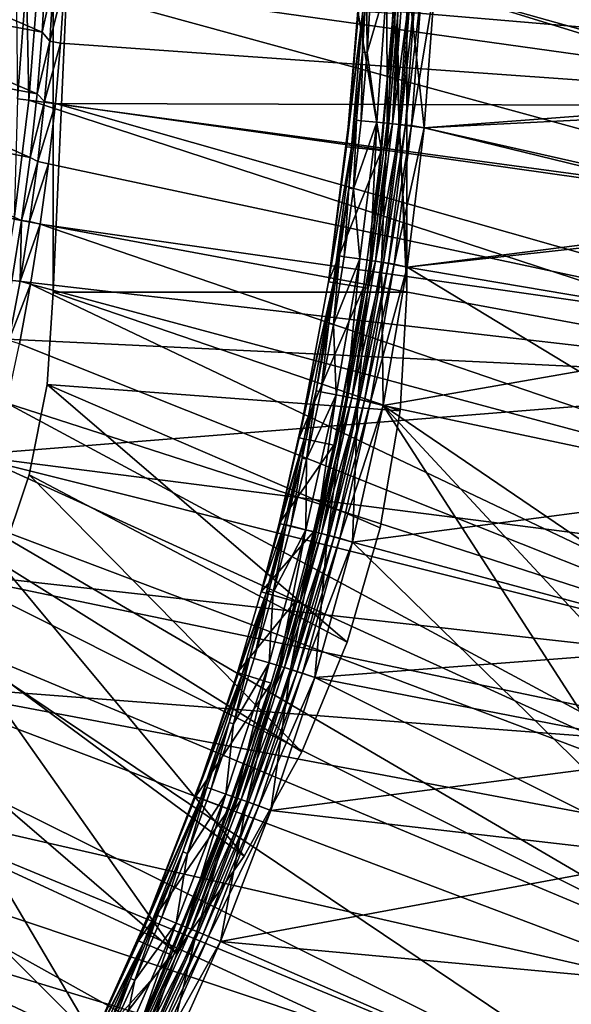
# Model space of a CAD drawing. Header units: metres. Extents: x -901 to 901, y -486 to 401.
# Tile 288 of 366: x 838 to 869, y -265 to -210. Entities that reach past the tile are written whole.
import ezdxf

# ---------------------------------------------------------------- set-up
doc = ezdxf.new("R2010")
doc.units = ezdxf.units.M

msp = doc.modelspace()

# ---------------------------------------------------------------- linework, layer by layer
at = {"layer": 'top'}
for points in [[(857.214539, -209.234894, -625), (856.574097, -216.918945, -625), (857.728333, -203.978012, -621.651367)], [(857.728333, -203.978012, -621.651367), (856.574097, -216.918945, -625), (857.507019, -209.251968, -621.651367)], [(859.21875, -209.351913, -625), (859.442505, -204.020981, -625), (858.846191, -217.164841, -621.825684)], [(858.846191, -217.164841, -621.825684), (859.442505, -204.020981, -625), (859.496033, -209.368103, -621.825684)], [(857.719177, -207.708649, -620.924011), (857.507019, -209.251968, -621.651367), (857.479858, -211.564056, -620.924011)], [(857.719177, -207.708649, -620.924011), (857.479858, -211.564056, -620.924011), (857.743774, -211.583435, -620.230835)], [(857.743774, -211.583435, -620.230835), (857.983459, -207.721558, -620.230835), (857.719177, -207.708649, -620.924011)], [(858.867554, -207.764771, -619.050903), (857.983459, -207.721558, -620.230835), (857.743774, -211.583435, -620.230835)], [(858.289734, -215.528839, -619.050903), (858.867554, -207.764771, -619.050903), (857.743774, -211.583435, -620.230835)], [(858.876709, -215.586426, -618.603455), (858.867554, -207.764771, -619.050903), (858.289734, -215.528839, -619.050903)], [(858.876709, -215.586426, -618.603455), (859.456665, -207.793564, -618.603455), (858.867554, -207.764771, -619.050903)], [(859.536255, -215.651123, -618.271973), (859.456665, -207.793564, -618.603455), (858.876709, -215.586426, -618.603455)], [(859.19397, -215.617538, -621.115417), (859.496033, -209.368103, -621.825684), (859.775024, -207.809128, -621.115417)], [(859.775024, -207.809128, -621.115417), (860.217041, -207.830734, -620.525452), (859.19397, -215.617538, -621.115417)], [(860.217041, -207.830734, -620.525452), (859.634399, -215.660751, -620.525452), (859.19397, -215.617538, -621.115417)], [(859.536255, -215.651123, -618.271973), (860.118591, -207.825912, -618.271973), (859.456665, -207.793564, -618.603455)], [(860.984375, -215.855576, -618), (860.118591, -207.825912, -618.271973), (859.536255, -215.651123, -618.271973)], [(860.217041, -207.830734, -620.525452), (860.511658, -207.845123, -620.301758), (859.634399, -215.660751, -620.525452)], [(860.511658, -207.845123, -620.301758), (859.927856, -215.689545, -620.301758), (859.634399, -215.660751, -620.525452)], [(860.511658, -207.845123, -620.301758), (860.84259, -207.861298, -620.135986), (859.927856, -215.689545, -620.301758)], [(860.84259, -207.861298, -620.135986), (860.257629, -215.721893, -620.135986), (859.927856, -215.689545, -620.301758)], [(860.984375, -215.855576, -618), (861.56842, -207.937347, -618), (860.118591, -207.825912, -618.271973)], [(860.84259, -207.861298, -620.135986), (861.56842, -207.937347, -620), (860.257629, -215.721893, -620.135986)], [(883.932007, -207.441833, -620), (883.564148, -214.138367, -620), (861.56842, -207.937347, -620)], [(883.521118, -214.712524, -618), (883.921265, -207.729507, -618), (861.56842, -207.937347, -618)], [(861.56842, -207.937347, -620), (860.984375, -215.855576, -620), (860.257629, -215.721893, -620.135986)], [(861.56842, -207.937347, -620), (883.564148, -214.138367, -620), (860.984375, -215.855576, -620)], [(860.984375, -215.855576, -618), (883.521118, -214.712524, -618), (861.56842, -207.937347, -618)], [(856.574097, -216.918945, -625), (855.558289, -224.562454, -625), (857.507019, -209.251968, -621.651367)], [(857.507019, -209.251968, -621.651367), (855.558289, -224.562454, -625), (856.865356, -216.95047, -621.651367)], [(857.214539, -209.234894, -625), (858.570068, -217.134964, -625), (856.574097, -216.918945, -625)], [(857.507019, -209.251968, -621.651367), (856.865356, -216.95047, -621.651367), (857.479858, -211.564056, -620.924011)], [(859.21875, -209.351913, -625), (858.570068, -217.134964, -625), (857.214539, -209.234894, -625)], [(858.570068, -217.134964, -625), (859.21875, -209.351913, -625), (857.81543, -224.92041, -621.825684)], [(857.81543, -224.92041, -621.825684), (859.21875, -209.351913, -625), (858.846191, -217.164841, -621.825684)], [(858.846191, -217.164841, -621.825684), (859.496033, -209.368103, -621.825684), (859.19397, -215.617538, -621.115417)], [(857.479858, -211.564056, -620.924011), (856.865356, -216.95047, -621.651367), (857.145569, -215.41658, -620.924011)], [(857.408936, -215.442413, -620.230835), (857.479858, -211.564056, -620.924011), (857.145569, -215.41658, -620.924011)], [(857.479858, -211.564056, -620.924011), (857.408936, -215.442413, -620.230835), (857.743774, -211.583435, -620.230835)], [(857.743774, -211.583435, -620.230835), (857.408936, -215.442413, -620.230835), (858.289734, -215.528839, -619.050903)], [(883.564148, -214.138367, -620), (882.951538, -220.816956, -620), (860.984375, -215.855576, -620)], [(882.908936, -221.19986, -618), (883.521118, -214.712524, -618), (860.984375, -215.855576, -618)], [(856.865356, -216.95047, -621.651367), (856.716797, -219.263489, -620.924011), (857.145569, -215.41658, -620.924011)], [(857.145569, -215.41658, -620.924011), (856.716797, -219.263489, -620.924011), (856.97937, -219.295776, -620.230835)], [(856.97937, -219.295776, -620.230835), (857.408936, -215.442413, -620.230835), (857.145569, -215.41658, -620.924011)], [(858.289734, -215.528839, -619.050903), (857.408936, -215.442413, -620.230835), (856.97937, -219.295776, -620.230835)], [(857.331177, -223.270248, -619.050903), (858.289734, -215.528839, -619.050903), (856.97937, -219.295776, -620.230835)], [(857.914612, -223.356552, -618.603455), (858.289734, -215.528839, -619.050903), (857.331177, -223.270248, -619.050903)], [(857.914612, -223.356552, -618.603455), (858.876709, -215.586426, -618.603455), (858.289734, -215.528839, -619.050903)], [(858.57019, -223.453506, -618.271973), (858.876709, -215.586426, -618.603455), (857.914612, -223.356552, -618.603455)], [(858.229919, -223.403183, -621.115417), (858.846191, -217.164841, -621.825684), (859.19397, -215.617538, -621.115417)], [(859.19397, -215.617538, -621.115417), (859.634399, -215.660751, -620.525452), (858.229919, -223.403183, -621.115417)], [(859.634399, -215.660751, -620.525452), (858.667664, -223.467926, -620.525452), (858.229919, -223.403183, -621.115417)], [(858.57019, -223.453506, -618.271973), (859.536255, -215.651123, -618.271973), (858.876709, -215.586426, -618.603455)], [(860.012451, -223.735611, -618), (859.536255, -215.651123, -618.271973), (858.57019, -223.453506, -618.271973)], [(859.634399, -215.660751, -620.525452), (859.927856, -215.689545, -620.301758), (858.667664, -223.467926, -620.525452)], [(859.927856, -215.689545, -620.301758), (858.959351, -223.511078, -620.301758), (858.667664, -223.467926, -620.525452)], [(859.927856, -215.689545, -620.301758), (860.257629, -215.721893, -620.135986), (858.959351, -223.511078, -620.301758)], [(860.012451, -223.735611, -618), (860.984375, -215.855576, -618), (859.536255, -215.651123, -618.271973)], [(860.257629, -215.721893, -620.135986), (859.28717, -223.559555, -620.135986), (858.959351, -223.511078, -620.301758)], [(860.257629, -215.721893, -620.135986), (860.984375, -215.855576, -620), (859.28717, -223.559555, -620.135986)], [(860.984375, -215.855576, -620), (860.012451, -223.735611, -620), (859.28717, -223.559555, -620.135986)], [(860.984375, -215.855576, -620), (882.951538, -220.816956, -620), (860.012451, -223.735611, -620)], [(860.012451, -223.735611, -618), (882.908936, -221.19986, -618), (860.984375, -215.855576, -618)], [(858.570068, -217.134964, -625), (855.558289, -224.562454, -625), (856.574097, -216.918945, -625)], [(855.558289, -224.562454, -625), (855.847656, -224.608353, -621.651367), (856.865356, -216.95047, -621.651367)], [(858.570068, -217.134964, -625), (857.541138, -224.876923, -625), (855.558289, -224.562454, -625)], [(856.865356, -216.95047, -621.651367), (855.847656, -224.608353, -621.651367), (856.716797, -219.263489, -620.924011)], [(857.541138, -224.876923, -625), (858.570068, -217.134964, -625), (857.81543, -224.92041, -621.825684)], [(857.81543, -224.92041, -621.825684), (858.846191, -217.164841, -621.825684), (858.229919, -223.403183, -621.115417)], [(855.847656, -224.608353, -621.651367), (856.193909, -223.102051, -620.924011), (856.716797, -219.263489, -620.924011)], [(856.716797, -219.263489, -620.924011), (856.193909, -223.102051, -620.924011), (856.455688, -223.140762, -620.230835)], [(856.716797, -219.263489, -620.924011), (856.455688, -223.140762, -620.230835), (856.97937, -219.295776, -620.230835)], [(856.97937, -219.295776, -620.230835), (856.455688, -223.140762, -620.230835), (857.331177, -223.270248, -619.050903)], [(882.951538, -220.816956, -620), (882.095093, -227.468674, -620), (860.012451, -223.735611, -620)], [(882.095093, -227.468689, -618), (882.908936, -221.19986, -618), (860.012451, -223.735611, -618)], [(855.847656, -224.608353, -621.651367), (855.577454, -226.92955, -620.924011), (856.193909, -223.102051, -620.924011)], [(855.577454, -226.92955, -620.924011), (855.838196, -226.97467, -620.230835), (856.193909, -223.102051, -620.924011)], [(856.193909, -223.102051, -620.924011), (855.838196, -226.97467, -620.230835), (856.455688, -223.140762, -620.230835)], [(856.455688, -223.140762, -620.230835), (855.838196, -226.97467, -620.230835), (857.331177, -223.270248, -619.050903)], [(857.331177, -223.270248, -619.050903), (855.838196, -226.97467, -620.230835), (855.995483, -230.967102, -619.050903)], [(856.573914, -231.081924, -618.603455), (857.331177, -223.270248, -619.050903), (855.995483, -230.967102, -619.050903)], [(856.573914, -231.081924, -618.603455), (857.914612, -223.356552, -618.603455), (857.331177, -223.270248, -619.050903)], [(857.223938, -231.210968, -618.271973), (857.914612, -223.356552, -618.603455), (856.573914, -231.081924, -618.603455)], [(856.886536, -231.143997, -621.115417), (857.81543, -224.92041, -621.825684), (858.229919, -223.403183, -621.115417)], [(858.229919, -223.403183, -621.115417), (858.667664, -223.467926, -620.525452), (856.886536, -231.143997, -621.115417)], [(858.667664, -223.467926, -620.525452), (857.320618, -231.230148, -620.525452), (856.886536, -231.143997, -621.115417)], [(857.223938, -231.210968, -618.271973), (858.57019, -223.453506, -618.271973), (857.914612, -223.356552, -618.603455)], [(858.655029, -231.558456, -618), (858.57019, -223.453506, -618.271973), (857.223938, -231.210968, -618.271973)], [(858.667664, -223.467926, -620.525452), (858.959351, -223.511078, -620.301758), (857.320618, -231.230148, -620.525452)], [(858.959351, -223.511078, -620.301758), (857.609802, -231.287567, -620.301758), (857.320618, -231.230148, -620.525452)], [(858.959351, -223.511078, -620.301758), (859.28717, -223.559555, -620.135986), (857.609802, -231.287567, -620.301758)], [(858.655029, -231.558456, -618), (860.012451, -223.735611, -618), (858.57019, -223.453506, -618.271973)], [(859.28717, -223.559555, -620.135986), (857.934814, -231.352081, -620.135986), (857.609802, -231.287567, -620.301758)], [(859.28717, -223.559555, -620.135986), (860.012451, -223.735611, -620), (857.934814, -231.352081, -620.135986)], [(860.012451, -223.735611, -620), (858.655029, -231.558456, -620), (857.934814, -231.352081, -620.135986)], [(860.012451, -223.735611, -620), (880.588623, -236.215561, -620), (858.655029, -231.558456, -620)], [(858.655029, -231.558456, -618), (882.095093, -227.468689, -618), (860.012451, -223.735611, -618)], [(860.012451, -223.735611, -620), (882.095093, -227.468674, -620), (880.588623, -236.215561, -620)], [(853.904907, -233.391388, -625), (852.772583, -238.23912, -625), (855.847656, -224.608353, -621.651367)], [(855.847656, -224.608353, -621.651367), (852.772583, -238.23912, -625), (854.191162, -233.453598, -621.651367)], [(855.558289, -224.562454, -625), (853.904907, -233.391388, -625), (855.847656, -224.608353, -621.651367)], [(857.541138, -224.876923, -625), (853.904907, -233.391388, -625), (855.558289, -224.562454, -625)], [(854.191162, -233.453598, -621.651367), (854.867859, -230.743256, -620.924011), (855.847656, -224.608353, -621.651367)], [(854.867859, -230.743256, -620.924011), (855.577454, -226.92955, -620.924011), (855.847656, -224.608353, -621.651367)], [(857.541138, -224.876923, -625), (855.86676, -233.817688, -625), (853.904907, -233.391388, -625)], [(855.86676, -233.817688, -625), (857.541138, -224.876923, -625), (854.989502, -238.794266, -621.825684)], [(854.989502, -238.794266, -621.825684), (857.541138, -224.876923, -625), (856.138123, -233.876663, -621.825684)], [(857.541138, -224.876923, -625), (857.81543, -224.92041, -621.825684), (856.138123, -233.876663, -621.825684)], [(856.138123, -233.876663, -621.825684), (857.81543, -224.92041, -621.825684), (856.886536, -231.143997, -621.115417)], [(854.867859, -230.743256, -620.924011), (855.12738, -230.794769, -620.230835), (855.577454, -226.92955, -620.924011)], [(855.12738, -230.794769, -620.230835), (855.838196, -226.97467, -620.230835), (855.577454, -226.92955, -620.924011)], [(855.838196, -226.97467, -620.230835), (855.12738, -230.794769, -620.230835), (855.995483, -230.967102, -619.050903)], [(880.588623, -236.215576, -618), (882.095093, -227.468689, -618), (858.655029, -231.558456, -618)], [(854.32373, -234.598343, -620.230835), (854.867859, -230.743256, -620.924011), (854.065552, -234.540451, -620.924011)], [(854.867859, -230.743256, -620.924011), (854.191162, -233.453598, -621.651367), (854.065552, -234.540451, -620.924011)], [(855.12738, -230.794769, -620.230835), (854.867859, -230.743256, -620.924011), (854.32373, -234.598343, -620.230835)], [(854.858276, -238.740555, -618.603455), (855.995483, -230.967102, -619.050903), (854.286194, -238.597427, -619.050903)], [(854.286194, -238.597427, -619.050903), (855.995483, -230.967102, -619.050903), (854.32373, -234.598343, -620.230835)], [(855.995483, -230.967102, -619.050903), (855.12738, -230.794769, -620.230835), (854.32373, -234.598343, -620.230835)], [(854.858276, -238.740555, -618.603455), (856.573914, -231.081924, -618.603455), (855.995483, -230.967102, -619.050903)], [(855.50116, -238.901382, -618.271973), (856.573914, -231.081924, -618.603455), (854.858276, -238.740555, -618.603455)], [(855.167542, -238.817917, -621.115417), (856.138123, -233.876663, -621.825684), (856.886536, -231.143997, -621.115417)], [(856.886536, -231.143997, -621.115417), (857.320618, -231.230148, -620.525452), (855.167542, -238.817917, -621.115417)], [(857.320618, -231.230148, -620.525452), (855.596802, -238.925308, -620.525452), (855.167542, -238.817917, -621.115417)], [(855.50116, -238.901382, -618.271973), (857.223938, -231.210968, -618.271973), (856.573914, -231.081924, -618.603455)], [(856.915466, -239.305267, -618), (857.223938, -231.210968, -618.271973), (855.50116, -238.901382, -618.271973)], [(857.320618, -231.230148, -620.525452), (857.609802, -231.287567, -620.301758), (855.596802, -238.925308, -620.525452)], [(857.609802, -231.287567, -620.301758), (855.882874, -238.996872, -620.301758), (855.596802, -238.925308, -620.525452)], [(857.609802, -231.287567, -620.301758), (857.934814, -231.352081, -620.135986), (855.882874, -238.996872, -620.301758)], [(856.915466, -239.305267, -618), (858.655029, -231.558456, -618), (857.223938, -231.210968, -618.271973)], [(857.934814, -231.352081, -620.135986), (856.204285, -239.077286, -620.135986), (855.882874, -238.996872, -620.301758)], [(857.934814, -231.352081, -620.135986), (858.655029, -231.558456, -620), (856.204285, -239.077286, -620.135986)], [(858.655029, -231.558456, -620), (856.915466, -239.305267, -620), (856.204285, -239.077286, -620.135986)], [(875.163025, -257.136322, -620), (856.915466, -239.305267, -620), (858.655029, -231.558456, -620)], [(856.915466, -239.305267, -618), (880.588623, -236.215576, -618), (858.655029, -231.558456, -618)], [(880.588623, -236.215561, -620), (878.598755, -245.127625, -620), (858.655029, -231.558456, -620)], [(858.655029, -231.558456, -620), (878.598755, -245.127625, -620), (876.950012, -251.276962, -620)], [(876.950012, -251.276962, -620), (875.163025, -257.136322, -620), (858.655029, -231.558456, -620)], [(852.772583, -238.23912, -625), (851.748413, -242.120346, -625), (854.191162, -233.453598, -621.651367)], [(854.191162, -233.453598, -621.651367), (851.748413, -242.120346, -625), (853.056763, -238.310287, -621.651367)], [(855.86676, -233.817688, -625), (852.772583, -238.23912, -625), (853.904907, -233.391388, -625)], [(854.065552, -234.540451, -620.924011), (854.191162, -233.453598, -621.651367), (853.056763, -238.310287, -621.651367)], [(855.86676, -233.817688, -625), (854.720093, -238.726807, -625), (852.772583, -238.23912, -625)], [(854.720093, -238.726807, -625), (855.86676, -233.817688, -625), (853.9505, -242.731461, -621.825684)], [(853.9505, -242.731461, -621.825684), (855.86676, -233.817688, -625), (854.989502, -238.794266, -621.825684)], [(855.167542, -238.817917, -621.115417), (854.989502, -238.794266, -621.825684), (856.138123, -233.876663, -621.825684)], [(854.065552, -234.540451, -620.924011), (853.056763, -238.310287, -621.651367), (853.170959, -238.318436, -620.924011)], [(853.427612, -238.382645, -620.230835), (854.065552, -234.540451, -620.924011), (853.170959, -238.318436, -620.924011)], [(854.32373, -234.598343, -620.230835), (854.065552, -234.540451, -620.924011), (853.427612, -238.382645, -620.230835)], [(854.286194, -238.597427, -619.050903), (854.32373, -234.598343, -620.230835), (853.427612, -238.382645, -620.230835)], [(878.598755, -245.127625, -618), (880.588623, -236.215576, -618), (856.915466, -239.305267, -618)], [(854.720093, -238.726807, -625), (851.748413, -242.120346, -625), (852.772583, -238.23912, -625)], [(851.748413, -242.120346, -625), (852.030701, -242.1987, -621.651367), (853.056763, -238.310287, -621.651367)], [(853.056763, -238.310287, -621.651367), (852.030701, -242.1987, -621.651367), (853.170959, -238.318436, -620.924011)], [(853.170959, -238.318436, -620.924011), (852.030701, -242.1987, -621.651367), (852.184509, -242.074448, -620.924011)], [(853.170959, -238.318436, -620.924011), (852.184509, -242.074448, -620.924011), (852.439575, -242.144958, -620.230835)], [(852.439575, -242.144958, -620.230835), (853.427612, -238.382645, -620.230835), (853.170959, -238.318436, -620.924011)], [(854.286194, -238.597427, -619.050903), (853.427612, -238.382645, -620.230835), (852.439575, -242.144958, -620.230835)], [(854.720093, -238.726807, -625), (853.682922, -242.657196, -625), (851.748413, -242.120346, -625)], [(852.771362, -246.31041, -618.603455), (854.286194, -238.597427, -619.050903), (852.20697, -246.139313, -619.050903)], [(852.20697, -246.139313, -619.050903), (854.286194, -238.597427, -619.050903), (852.439575, -242.144958, -620.230835)], [(852.771362, -246.31041, -618.603455), (854.858276, -238.740555, -618.603455), (854.286194, -238.597427, -619.050903)], [(853.405579, -246.502655, -618.271973), (854.858276, -238.740555, -618.603455), (852.771362, -246.31041, -618.603455)], [(853.076416, -246.402878, -621.115417), (853.9505, -242.731461, -621.825684), (855.167542, -238.817917, -621.115417)], [(855.167542, -238.817917, -621.115417), (855.596802, -238.925308, -620.525452), (853.076416, -246.402878, -621.115417)], [(855.596802, -238.925308, -620.525452), (853.499939, -246.53125, -620.525452), (853.076416, -246.402878, -621.115417)], [(853.405579, -246.502655, -618.271973), (855.50116, -238.901382, -618.271973), (854.858276, -238.740555, -618.603455)], [(854.797791, -246.957397, -618), (855.50116, -238.901382, -618.271973), (853.405579, -246.502655, -618.271973)], [(855.596802, -238.925308, -620.525452), (855.882874, -238.996872, -620.301758), (853.499939, -246.53125, -620.525452)], [(855.882874, -238.996872, -620.301758), (853.782104, -246.616791, -620.301758), (853.499939, -246.53125, -620.525452)], [(853.682922, -242.657196, -625), (854.720093, -238.726807, -625), (853.9505, -242.731461, -621.825684)], [(855.882874, -238.996872, -620.301758), (856.204285, -239.077286, -620.135986), (853.782104, -246.616791, -620.301758)], [(856.204285, -239.077286, -620.135986), (854.099243, -246.712921, -620.135986), (853.782104, -246.616791, -620.301758)], [(853.9505, -242.731461, -621.825684), (854.989502, -238.794266, -621.825684), (855.167542, -238.817917, -621.115417)], [(856.204285, -239.077286, -620.135986), (856.915466, -239.305267, -620), (854.099243, -246.712921, -620.135986)], [(854.797791, -246.957397, -618), (856.915466, -239.305267, -618), (855.50116, -238.901382, -618.271973)], [(856.915466, -239.305267, -620), (854.797791, -246.957397, -620), (854.099243, -246.712921, -620.135986)], [(854.797791, -246.957397, -620), (856.915466, -239.305267, -620), (875.163025, -257.136322, -620)], [(854.797791, -246.957397, -618), (878.598755, -245.127625, -618), (856.915466, -239.305267, -618)], [(850.406738, -246.685226, -625), (848.038513, -253.724182, -625), (852.030701, -242.1987, -621.651367)], [(852.030701, -242.1987, -621.651367), (848.038513, -253.724182, -625), (850.686584, -246.772018, -621.651367)], [(851.748413, -242.120346, -625), (850.406738, -246.685226, -625), (852.030701, -242.1987, -621.651367)], [(853.682922, -242.657196, -625), (850.406738, -246.685226, -625), (851.748413, -242.120346, -625)], [(852.030701, -242.1987, -621.651367), (850.686584, -246.772018, -621.651367), (851.10675, -245.805801, -620.924011)], [(852.030701, -242.1987, -621.651367), (851.10675, -245.805801, -620.924011), (852.184509, -242.074448, -620.924011)], [(852.184509, -242.074448, -620.924011), (851.10675, -245.805801, -620.924011), (851.359985, -245.882553, -620.230835)], [(852.184509, -242.074448, -620.924011), (851.359985, -245.882553, -620.230835), (852.439575, -242.144958, -620.230835)], [(852.439575, -242.144958, -620.230835), (851.359985, -245.882553, -620.230835), (852.20697, -246.139313, -619.050903)], [(852.32428, -247.279922, -625), (853.682922, -242.657196, -625), (850.187195, -254.502686, -621.825684)], [(850.187195, -254.502686, -621.825684), (853.682922, -242.657196, -625), (852.589539, -247.362183, -621.825684)], [(853.682922, -242.657196, -625), (852.32428, -247.279922, -625), (850.406738, -246.685226, -625)], [(853.682922, -242.657196, -625), (853.9505, -242.731461, -621.825684), (852.589539, -247.362183, -621.825684)], [(852.589539, -247.362183, -621.825684), (853.9505, -242.731461, -621.825684), (853.076416, -246.402878, -621.115417)], [(876.950012, -251.276962, -618), (878.598755, -245.127625, -618), (854.797791, -246.957397, -618)], [(850.686584, -246.772018, -621.651367), (849.938049, -249.50975, -620.924011), (851.10675, -245.805801, -620.924011)], [(851.10675, -245.805801, -620.924011), (849.938049, -249.50975, -620.924011), (850.189331, -249.592712, -620.230835)], [(851.10675, -245.805801, -620.924011), (850.189331, -249.592712, -620.230835), (851.359985, -245.882553, -620.230835)], [(850.189331, -249.592712, -620.230835), (849.761414, -253.570801, -619.050903), (852.20697, -246.139313, -619.050903)], [(852.20697, -246.139313, -619.050903), (849.761414, -253.570801, -619.050903), (850.316772, -253.769455, -618.603455)], [(851.359985, -245.882553, -620.230835), (850.189331, -249.592712, -620.230835), (852.20697, -246.139313, -619.050903)], [(850.316772, -253.769455, -618.603455), (852.771362, -246.31041, -618.603455), (852.20697, -246.139313, -619.050903)], [(850.940796, -253.992676, -618.271973), (852.771362, -246.31041, -618.603455), (850.316772, -253.769455, -618.603455)], [(850.940796, -253.992676, -618.271973), (853.405579, -246.502655, -618.271973), (852.771362, -246.31041, -618.603455)], [(848.038513, -253.724182, -625), (844.821167, -261.875031, -625), (850.686584, -246.772018, -621.651367)], [(850.686584, -246.772018, -621.651367), (844.821167, -261.875031, -625), (848.313965, -253.823975, -621.651367)], [(852.32428, -247.279922, -625), (848.038513, -253.724182, -625), (850.406738, -246.685226, -625)], [(850.686584, -246.772018, -621.651367), (848.313965, -253.823975, -621.651367), (849.938049, -249.50975, -620.924011)], [(850.616882, -253.876816, -621.115417), (852.589539, -247.362183, -621.825684), (853.076416, -246.402878, -621.115417)], [(853.076416, -246.402878, -621.115417), (853.499939, -246.53125, -620.525452), (850.616882, -253.876816, -621.115417)], [(853.499939, -246.53125, -620.525452), (851.033569, -254.025879, -620.525452), (850.616882, -253.876816, -621.115417)], [(852.307251, -254.496414, -618), (853.405579, -246.502655, -618.271973), (850.940796, -253.992676, -618.271973)], [(853.499939, -246.53125, -620.525452), (853.782104, -246.616791, -620.301758), (851.033569, -254.025879, -620.525452)], [(853.782104, -246.616791, -620.301758), (851.311279, -254.125198, -620.301758), (851.033569, -254.025879, -620.525452)], [(853.782104, -246.616791, -620.301758), (854.099243, -246.712921, -620.135986), (851.311279, -254.125198, -620.301758)], [(854.099243, -246.712921, -620.135986), (851.623291, -254.236816, -620.135986), (851.311279, -254.125198, -620.301758)], [(854.099243, -246.712921, -620.135986), (854.797791, -246.957397, -620), (851.623291, -254.236816, -620.135986)], [(852.307251, -254.496414, -618), (854.797791, -246.957397, -618), (853.405579, -246.502655, -618.271973)], [(849.926086, -254.408081, -625), (852.32428, -247.279922, -625), (846.922791, -262.772797, -621.825684)], [(846.922791, -262.772797, -621.825684), (852.32428, -247.279922, -625), (850.187195, -254.502686, -621.825684)], [(852.32428, -247.279922, -625), (849.926086, -254.408081, -625), (848.038513, -253.724182, -625)], [(850.187195, -254.502686, -621.825684), (852.589539, -247.362183, -621.825684), (850.616882, -253.876816, -621.115417)], [(854.797791, -246.957397, -620), (852.307251, -254.496414, -620), (851.623291, -254.236816, -620.135986)], [(875.163025, -257.136322, -620), (852.307251, -254.496414, -620), (854.797791, -246.957397, -620)], [(852.307251, -254.496414, -618), (876.950012, -251.276962, -618), (854.797791, -246.957397, -618)], [(848.313965, -253.823975, -621.651367), (848.678894, -253.183578, -620.924011), (849.938049, -249.50975, -620.924011)], [(849.938049, -249.50975, -620.924011), (848.678894, -253.183578, -620.924011), (848.92804, -253.272705, -620.230835)], [(849.938049, -249.50975, -620.924011), (848.92804, -253.272705, -620.230835), (850.189331, -249.592712, -620.230835)], [(850.189331, -249.592712, -620.230835), (848.92804, -253.272705, -620.230835), (849.761414, -253.570801, -619.050903)], [(875.163025, -257.136322, -618), (876.950012, -251.276962, -618), (852.307251, -254.496414, -618)], [(849.761414, -253.570801, -619.050903), (847.576538, -256.9198, -620.230835), (846.953125, -260.869995, -619.050903)], [(847.498047, -261.095703, -618.603455), (849.761414, -253.570801, -619.050903), (846.953125, -260.869995, -619.050903)], [(848.678894, -253.183578, -620.924011), (848.313965, -253.823975, -621.651367), (847.329651, -256.824554, -620.924011)], [(848.678894, -253.183578, -620.924011), (847.329651, -256.824554, -620.924011), (847.576538, -256.9198, -620.230835)], [(849.761414, -253.570801, -619.050903), (847.498047, -261.095703, -618.603455), (850.316772, -253.769455, -618.603455)], [(848.678894, -253.183578, -620.924011), (847.576538, -256.9198, -620.230835), (848.92804, -253.272705, -620.230835)], [(848.92804, -253.272705, -620.230835), (847.576538, -256.9198, -620.230835), (849.761414, -253.570801, -619.050903)], [(844.821167, -261.875031, -625), (841.155457, -269.83429, -625), (848.313965, -253.823975, -621.651367)], [(848.313965, -253.823975, -621.651367), (841.155457, -269.83429, -625), (845.090637, -261.990112, -621.651367)], [(849.926086, -254.408081, -625), (844.821167, -261.875031, -625), (848.038513, -253.724182, -625)], [(848.313965, -253.823975, -621.651367), (845.090637, -261.990112, -621.651367), (847.329651, -256.824554, -620.924011)], [(850.316772, -253.769455, -618.603455), (847.498047, -261.095703, -618.603455), (848.110413, -261.349335, -618.271973)], [(847.792603, -261.217682, -621.115417), (850.187195, -254.502686, -621.825684), (850.616882, -253.876816, -621.115417)], [(850.616882, -253.876816, -621.115417), (851.033569, -254.025879, -620.525452), (847.792603, -261.217682, -621.115417)], [(851.033569, -254.025879, -620.525452), (848.201477, -261.387054, -620.525452), (847.792603, -261.217682, -621.115417)], [(848.110413, -261.349335, -618.271973), (850.940796, -253.992676, -618.271973), (850.316772, -253.769455, -618.603455)], [(849.449768, -261.904144, -618), (850.940796, -253.992676, -618.271973), (848.110413, -261.349335, -618.271973)], [(851.033569, -254.025879, -620.525452), (851.311279, -254.125198, -620.301758), (848.201477, -261.387054, -620.525452)], [(851.311279, -254.125198, -620.301758), (848.473938, -261.499908, -620.301758), (848.201477, -261.387054, -620.525452)], [(851.311279, -254.125198, -620.301758), (851.623291, -254.236816, -620.135986), (848.473938, -261.499908, -620.301758)], [(849.449768, -261.904144, -618), (852.307251, -254.496414, -618), (850.940796, -253.992676, -618.271973)], [(846.667419, -262.663727, -625), (849.926086, -254.408081, -625), (843.20343, -270.848541, -621.825684)], [(843.20343, -270.848541, -621.825684), (849.926086, -254.408081, -625), (846.922791, -262.772797, -621.825684)], [(849.926086, -254.408081, -625), (846.667419, -262.663727, -625), (844.821167, -261.875031, -625)], [(846.922791, -262.772797, -621.825684), (850.187195, -254.502686, -621.825684), (847.792603, -261.217682, -621.115417)], [(851.623291, -254.236816, -620.135986), (848.78009, -261.62674, -620.135986), (848.473938, -261.499908, -620.301758)], [(851.623291, -254.236816, -620.135986), (852.307251, -254.496414, -620), (848.78009, -261.62674, -620.135986)], [(852.307251, -254.496414, -620), (849.449768, -261.904144, -620), (848.78009, -261.62674, -620.135986)], [(849.449768, -261.904144, -620), (852.307251, -254.496414, -620), (875.163025, -257.136322, -620)], [(849.449768, -261.904144, -618), (875.163025, -257.136322, -618), (852.307251, -254.496414, -618)], [(847.329651, -256.824554, -620.924011), (845.090637, -261.990112, -621.651367), (845.89093, -260.429993, -620.924011)], [(845.89093, -260.429993, -620.924011), (846.135376, -260.53125, -620.230835), (847.329651, -256.824554, -620.924011)], [(847.329651, -256.824554, -620.924011), (846.135376, -260.53125, -620.230835), (847.576538, -256.9198, -620.230835)], [(847.576538, -256.9198, -620.230835), (846.135376, -260.53125, -620.230835), (846.953125, -260.869995, -619.050903)], [(872.769165, -264.063385, -620), (849.449768, -261.904144, -620), (875.163025, -257.136322, -620)], [(849.449768, -261.904144, -618), (872.769165, -264.063385, -618), (875.163025, -257.136322, -618)], [(844.605103, -264.104523, -620.230835), (845.89093, -260.429993, -620.924011), (844.363159, -263.997284, -620.924011)], [(845.89093, -260.429993, -620.924011), (845.090637, -261.990112, -621.651367), (844.363159, -263.997284, -620.924011)], [(846.135376, -260.53125, -620.230835), (845.89093, -260.429993, -620.924011), (844.605103, -264.104523, -620.230835)], [(846.953125, -260.869995, -619.050903), (846.135376, -260.53125, -620.230835), (844.605103, -264.104523, -620.230835)], [(844.320129, -268.268311, -618.603455), (846.953125, -260.869995, -619.050903), (843.786987, -268.016083, -619.050903)], [(843.786987, -268.016083, -619.050903), (846.953125, -260.869995, -619.050903), (844.605103, -264.104523, -620.230835)], [(844.320129, -268.268311, -618.603455), (847.498047, -261.095703, -618.603455), (846.953125, -260.869995, -619.050903)], [(844.919312, -268.551727, -618.271973), (847.498047, -261.095703, -618.603455), (844.320129, -268.268311, -618.603455)], [(844.608337, -268.404633, -621.115417), (846.922791, -262.772797, -621.825684), (847.792603, -261.217682, -621.115417)], [(847.792603, -261.217682, -621.115417), (848.201477, -261.387054, -620.525452), (844.608337, -268.404633, -621.115417)], [(848.201477, -261.387054, -620.525452), (845.008362, -268.593872, -620.525452), (844.608337, -268.404633, -621.115417)], [(847.498047, -261.095703, -618.603455), (844.919312, -268.551727, -618.271973), (848.110413, -261.349335, -618.271973)], [(848.110413, -261.349335, -618.271973), (844.919312, -268.551727, -618.271973), (846.2323, -269.16272, -618)], [(848.201477, -261.387054, -620.525452), (848.473938, -261.499908, -620.301758), (845.008362, -268.593872, -620.525452)], [(846.2323, -269.16272, -618), (849.449768, -261.904144, -618), (848.110413, -261.349335, -618.271973)], [(846.667419, -262.663727, -625), (841.155457, -269.83429, -625), (844.821167, -261.875031, -625)], [(848.473938, -261.499908, -620.301758), (845.274963, -268.719971, -620.301758), (845.008362, -268.593872, -620.525452)], [(848.473938, -261.499908, -620.301758), (848.78009, -261.62674, -620.135986), (845.274963, -268.719971, -620.301758)], [(848.78009, -261.62674, -620.135986), (845.574524, -268.861694, -620.135986), (845.274963, -268.719971, -620.301758)], [(848.78009, -261.62674, -620.135986), (849.449768, -261.904144, -620), (845.574524, -268.861694, -620.135986)], [(849.449768, -261.904144, -620), (846.2323, -269.16272, -620), (845.574524, -268.861694, -620.135986)], [(870.100403, -270.889221, -620), (846.2323, -269.16272, -620), (849.449768, -261.904144, -620)], [(846.2323, -269.16272, -618), (870.100403, -270.889221, -618), (849.449768, -261.904144, -618)], [(872.769165, -264.063385, -620), (870.100403, -270.889221, -620), (849.449768, -261.904144, -620)], [(870.100403, -270.889221, -618), (872.769165, -264.063385, -618), (849.449768, -261.904144, -618)], [(841.155457, -269.83429, -625), (838.364563, -275.212646, -625), (845.090637, -261.990112, -621.651367)], [(845.090637, -261.990112, -621.651367), (838.364563, -275.212646, -625), (841.41803, -269.964325, -621.651367)], [(845.090637, -261.990112, -621.651367), (841.41803, -269.964325, -621.651367), (842.74762, -267.524445, -620.924011)], [(844.363159, -263.997284, -620.924011), (845.090637, -261.990112, -621.651367), (842.74762, -267.524445, -620.924011)], [(842.95459, -270.725311, -625), (846.667419, -262.663727, -625), (840.372253, -276.304413, -621.825684)], [(840.372253, -276.304413, -621.825684), (846.667419, -262.663727, -625), (843.20343, -270.848541, -621.825684)], [(846.667419, -262.663727, -625), (842.95459, -270.725311, -625), (841.155457, -269.83429, -625)], [(843.20343, -270.848541, -621.825684), (846.922791, -262.772797, -621.825684), (844.608337, -268.404633, -621.115417)], [(842.986816, -267.637604, -620.230835), (844.363159, -263.997284, -620.924011), (842.74762, -267.524445, -620.924011)], [(844.605103, -264.104523, -620.230835), (844.363159, -263.997284, -620.924011), (842.986816, -267.637604, -620.230835)], [(843.786987, -268.016083, -619.050903), (844.605103, -264.104523, -620.230835), (842.986816, -267.637604, -620.230835)]]:
    msp.add_3dface(points, dxfattribs=at)
at = {"layer": 'top0'}
for points in [[(839.306335, -200.734329, -29.845451), (839.127136, -207.507172, -29.852839), (889.283508, -211.798798, -0.803848)], [(889.547974, -205.491623, -0.803848), (839.306335, -200.734329, -29.845451), (889.283508, -211.798798, -0.803848)], [(824.897949, -204.163727, -59.230671), (839.361267, -210.435532, -33.537045), (824.600342, -207.653137, -59.232174)], [(839.55719, -207.049072, -33.544289), (839.361267, -210.435532, -33.537045), (824.897949, -204.163727, -59.230671)], [(839.361267, -210.435532, -33.537045), (839.55719, -207.049072, -33.544289), (840.006165, -207.542648, -32.925293)], [(824.600342, -207.653137, -59.232174), (839.071411, -213.926483, -33.530258), (824.217957, -211.133026, -59.234226)], [(839.361267, -210.435532, -33.537045), (839.071411, -213.926483, -33.530258), (824.600342, -207.653137, -59.232174)], [(837.886597, -207.442963, -30.804468), (837.970581, -214.212158, -30.286932), (838.474731, -207.472656, -30.287724)], [(838.474731, -207.472656, -30.287724), (837.970581, -214.212158, -30.286932), (838.615112, -214.274445, -29.859097)], [(838.615112, -214.274445, -29.859097), (839.127136, -207.507172, -29.852839), (838.474731, -207.472656, -30.287724)], [(839.127136, -207.507172, -29.852839), (838.615112, -214.274445, -29.859097), (888.514221, -221.03038, -0.803848)], [(889.283508, -211.798798, -0.803848), (839.127136, -207.507172, -29.852839), (888.514221, -221.03038, -0.803848)], [(839.361267, -210.435532, -33.537045), (840.006165, -207.542648, -32.925293), (839.793457, -210.948624, -32.92432)], [(839.793457, -210.948624, -32.92432), (840.006165, -207.542648, -32.925293), (840.62439, -207.611755, -32.450905)], [(839.793457, -210.948624, -32.92432), (840.62439, -207.611755, -32.450905), (840.407593, -211.04512, -32.454144)], [(840.62439, -207.611755, -32.450905), (890.604858, -214.612244, -3.399924), (840.407593, -211.04512, -32.454144)], [(890.98468, -207.677902, -3.399924), (890.604858, -214.612244, -3.399924), (840.62439, -207.611755, -32.450905)], [(839.071411, -213.926483, -33.530258), (839.361267, -210.435532, -33.537045), (839.793457, -210.948624, -32.92432)], [(824.217957, -211.133026, -59.234226), (838.677612, -217.531403, -33.523964), (823.750977, -214.601364, -59.236805)], [(839.071411, -213.926483, -33.530258), (838.677612, -217.531403, -33.523964), (824.217957, -211.133026, -59.234226)], [(839.071411, -213.926483, -33.530258), (839.793457, -210.948624, -32.92432), (839.496887, -214.352005, -32.923428)], [(839.496887, -214.352005, -32.923428), (839.793457, -210.948624, -32.92432), (840.407593, -211.04512, -32.454144)], [(839.496887, -214.352005, -32.923428), (840.407593, -211.04512, -32.454144), (840.107117, -214.472153, -32.457088)], [(890.604858, -214.612244, -3.399924), (840.107117, -214.472153, -32.457088), (840.407593, -211.04512, -32.454144)], [(838.677612, -217.531403, -33.523964), (839.071411, -213.926483, -33.530258), (839.496887, -214.352005, -32.923428)], [(837.970581, -214.212158, -30.286932), (837.767822, -221.024963, -29.86421), (838.615112, -214.274445, -29.859097)], [(838.615112, -214.274445, -29.859097), (837.767822, -221.024963, -29.86421), (887.293213, -230.21315, -0.803848)], [(888.514221, -221.03038, -0.803848), (838.615112, -214.274445, -29.859097), (887.293213, -230.21315, -0.803848)], [(838.677612, -217.531403, -33.523964), (839.496887, -214.352005, -32.923428), (839.116882, -217.750397, -32.922615)], [(839.116882, -217.750397, -32.922615), (839.496887, -214.352005, -32.923428), (840.107117, -214.472153, -32.457088)], [(839.116882, -217.750397, -32.922615), (840.107117, -214.472153, -32.457088), (839.723206, -217.890854, -32.45974)], [(840.107117, -214.472153, -32.457088), (889.088013, -228.416321, -3.399924), (839.723206, -217.890854, -32.45974)], [(890.604858, -214.612244, -3.399924), (889.972351, -221.528122, -3.399924), (840.107117, -214.472153, -32.457088)], [(889.972351, -221.528122, -3.399924), (889.088013, -228.416321, -3.399924), (840.107117, -214.472153, -32.457088)], [(823.750977, -214.601364, -59.236805), (838.193787, -221.090408, -33.518444), (823.199646, -218.056076, -59.239895)], [(838.677612, -217.531403, -33.523964), (838.193787, -221.090408, -33.518444), (823.750977, -214.601364, -59.236805)], [(838.193787, -221.090408, -33.518444), (838.677612, -217.531403, -33.523964), (839.116882, -217.750397, -32.922615)], [(838.193787, -221.090408, -33.518444), (839.116882, -217.750397, -32.922615), (838.65387, -221.141403, -32.921879)], [(838.65387, -221.141403, -32.921879), (839.116882, -217.750397, -32.922615), (839.723206, -217.890854, -32.45974)], [(839.723206, -217.890854, -32.45974), (839.25592, -221.299149, -32.462105), (838.65387, -221.141403, -32.921879)], [(889.088013, -228.416321, -3.399924), (839.25592, -221.299149, -32.462105), (839.723206, -217.890854, -32.45974)], [(838.193787, -221.090408, -33.518444), (837.64386, -224.48114, -33.513824), (823.199646, -218.056076, -59.239895)], [(887.293213, -230.21315, -0.803848), (837.767822, -221.024963, -29.86421), (837.209534, -224.437286, -29.866362)], [(837.64386, -224.48114, -33.513824), (838.193787, -221.090408, -33.518444), (838.108215, -224.522614, -32.921223)], [(838.108215, -224.522614, -32.921223), (838.193787, -221.090408, -33.518444), (838.65387, -221.141403, -32.921879)], [(839.25592, -221.299149, -32.462105), (838.108215, -224.522614, -32.921223), (838.65387, -221.141403, -32.921879)], [(839.25592, -221.299149, -32.462105), (838.705444, -224.694992, -32.464188), (838.108215, -224.522614, -32.921223)], [(887.468811, -237.797104, -3.399924), (838.705444, -224.694992, -32.464188), (839.25592, -221.299149, -32.462105)], [(889.088013, -228.416321, -3.399924), (887.468811, -237.797104, -3.399924), (839.25592, -221.299149, -32.462105)], [(837.209534, -224.437286, -29.866362), (836.579956, -227.764771, -29.868177), (887.293213, -230.21315, -0.803848)], [(837.480286, -227.891617, -32.920643), (837.64386, -224.48114, -33.513824), (838.108215, -224.522614, -32.921223)], [(838.705444, -224.694992, -32.464188), (837.480286, -227.891617, -32.920643), (838.108215, -224.522614, -32.921223)], [(838.705444, -224.694992, -32.464188), (838.072083, -228.07637, -32.465992), (837.480286, -227.891617, -32.920643)], [(885.419678, -246.937363, -3.399924), (838.072083, -228.07637, -32.465992), (838.705444, -224.694992, -32.464188)], [(887.468811, -237.797104, -3.399924), (885.419678, -246.937363, -3.399924), (838.705444, -224.694992, -32.464188)], [(836.579956, -227.764771, -29.868177), (835.075623, -234.382751, -29.870964), (887.293213, -230.21315, -0.803848)], [(838.072083, -228.07637, -32.465992), (885.419678, -246.937363, -3.399924), (837.356201, -231.441254, -32.467522)], [(835.075623, -234.382751, -29.870964), (885.311462, -240.790527, -0.803848), (887.293213, -230.21315, -0.803848)], [(837.356201, -231.441254, -32.467522), (882.92395, -255.96434, -3.399924), (836.558411, -234.787659, -32.468777)], [(885.419678, -246.937363, -3.399924), (882.92395, -255.96434, -3.399924), (837.356201, -231.441254, -32.467522)], [(833.248291, -240.941315, -29.872656), (883.954773, -246.598083, -0.803848), (835.075623, -234.382751, -29.870964)], [(883.954773, -246.598083, -0.803848), (885.311462, -240.790527, -0.803848), (835.075623, -234.382751, -29.870964)], [(882.92395, -255.96434, -3.399924), (835.679138, -238.113617, -32.469769), (836.558411, -234.787659, -32.468777)], [(880.22467, -264.190063, -3.399924), (834.719055, -241.41713, -32.470493), (835.679138, -238.113617, -32.469769)], [(882.92395, -255.96434, -3.399924), (880.22467, -264.190063, -3.399924), (835.679138, -238.113617, -32.469769)], [(831.146118, -247.301697, -29.873283), (882.727722, -251.24791, -0.803848), (833.248291, -240.941315, -29.872656)], [(882.727722, -251.24791, -0.803848), (883.954773, -246.598083, -0.803848), (833.248291, -240.941315, -29.872656)], [(834.719055, -241.41713, -32.470493), (880.22467, -264.190063, -3.399924), (833.678528, -244.696198, -32.470963)], [(833.678528, -244.696198, -32.470963), (876.619751, -273.58847, -3.399924), (831.358643, -251.173111, -32.471138)], [(880.22467, -264.190063, -3.399924), (876.619751, -273.58847, -3.399924), (833.678528, -244.696198, -32.470963)], [(878.28363, -265.150696, -0.803848), (831.146118, -247.301697, -29.873283), (828.644226, -253.807495, -29.872879)], [(878.28363, -265.150696, -0.803848), (881.120422, -256.717102, -0.803848), (831.146118, -247.301697, -29.873283)], [(881.120422, -256.717102, -0.803848), (882.727722, -251.24791, -0.803848), (831.146118, -247.301697, -29.873283)], [(876.619751, -273.58847, -3.399924), (830.080566, -254.367065, -32.470848), (831.358643, -251.173111, -32.471138)], [(874.420105, -274.93988, -0.803848), (828.644226, -253.807495, -29.872879), (825.802856, -260.232513, -29.871416)], [(874.420105, -274.93988, -0.803848), (878.28363, -265.150696, -0.803848), (828.644226, -253.807495, -29.872879)], [(830.080566, -254.367065, -32.470848), (876.619751, -273.58847, -3.399924), (828.724792, -257.528839, -32.47031)], [(828.724792, -257.528839, -32.47031), (872.828491, -282.140686, -3.399924), (827.292175, -260.656525, -32.469524)], [(876.619751, -273.58847, -3.399924), (872.828491, -282.140686, -3.399924), (828.724792, -257.528839, -32.47031)], [(822.860046, -266.103302, -29.869116), (874.420105, -274.93988, -0.803848), (825.802856, -260.232513, -29.871416)], [(872.828491, -282.140686, -3.399924), (825.783569, -263.74826, -32.468487), (827.292175, -260.656525, -32.469524)], [(825.783569, -263.74826, -32.468487), (868.623962, -290.492249, -3.399924), (824.199768, -266.802155, -32.467205)], [(872.828491, -282.140686, -3.399924), (872.458252, -282.918945, -3.399924), (825.783569, -263.74826, -32.468487)], [(872.458252, -282.918945, -3.399924), (868.623962, -290.492249, -3.399924), (825.783569, -263.74826, -32.468487)]]:
    msp.add_3dface(points, dxfattribs=at)
at = {"layer": 'top0123'}
for points in [[(859.990051, 225.147141, -540), (859.990051, -225.14711, -540), (839.990051, 225.147141, -540)], [(839.990051, 225.147141, -540), (859.990051, -225.14711, -540), (839.990051, -225.14711, -540)], [(839.990051, 225.147141, -520), (839.990051, 225.147141, -540), (839.990051, -225.14711, -520)], [(839.990051, 225.147141, -540), (839.990051, -225.14711, -540), (839.990051, -225.14711, -520)], [(839.990051, 225.147141, -520), (839.990051, -225.14711, -520), (859.990051, 225.147141, -520)], [(859.990051, 225.147141, -520), (839.990051, -225.14711, -520), (859.990051, -225.14711, -520)], [(859.990051, 225.147141, -520), (859.990051, -225.14711, -520), (859.990051, 225.147141, -540)], [(859.990051, -225.14711, -520), (859.990051, -225.14711, -540), (859.990051, 225.147141, -540)], [(839.990051, -225.14711, -540), (859.612793, -231.86499, -540), (839.647888, -230.368164, -540)], [(839.647888, -230.368164, -520), (839.990051, -225.14711, -520), (839.647888, -230.368164, -540)], [(839.990051, -225.14711, -520), (839.990051, -225.14711, -540), (839.647888, -230.368164, -540)], [(859.612793, -231.86499, -520), (839.990051, -225.14711, -520), (839.647888, -230.368164, -520)], [(859.990051, -225.14711, -540), (859.612793, -231.86499, -540), (839.990051, -225.14711, -540)], [(839.990051, -225.14711, -520), (859.612793, -231.86499, -520), (859.990051, -225.14711, -520)], [(859.990051, -225.14711, -520), (859.612793, -231.86499, -520), (859.990051, -225.14711, -540)], [(859.612793, -231.86499, -520), (859.612793, -231.86499, -540), (859.990051, -225.14711, -540)], [(839.647888, -230.368164, -540), (856.623047, -244.963867, -540), (838.627075, -235.499878, -540)], [(838.627075, -235.499878, -520), (839.647888, -230.368164, -520), (838.627075, -235.499878, -540)], [(839.647888, -230.368164, -520), (839.647888, -230.368164, -540), (838.627075, -235.499878, -540)], [(839.647888, -230.368164, -520), (838.627075, -235.499878, -520), (856.623047, -244.963867, -520)], [(859.612793, -231.86499, -540), (858.485718, -238.498367, -540), (839.647888, -230.368164, -540)], [(839.647888, -230.368164, -540), (858.485718, -238.498367, -540), (856.623047, -244.963867, -540)], [(858.485718, -238.498367, -520), (839.647888, -230.368164, -520), (856.623047, -244.963867, -520)], [(858.485718, -238.498367, -520), (859.612793, -231.86499, -520), (839.647888, -230.368164, -520)], [(859.612793, -231.86499, -520), (858.485718, -238.498367, -520), (859.612793, -231.86499, -540)], [(858.485718, -238.498367, -520), (858.485718, -238.498367, -540), (859.612793, -231.86499, -540)], [(838.627075, -235.499878, -540), (854.048218, -251.180145, -540), (836.945251, -240.454453, -540)], [(836.945251, -240.454453, -520), (838.627075, -235.499878, -520), (836.945251, -240.454453, -540)], [(838.627075, -235.499878, -520), (838.627075, -235.499878, -540), (836.945251, -240.454453, -540)], [(838.627075, -235.499878, -520), (836.945251, -240.454453, -520), (854.048218, -251.180145, -520)], [(856.623047, -244.963867, -540), (854.048218, -251.180145, -540), (838.627075, -235.499878, -540)], [(856.623047, -244.963867, -520), (838.627075, -235.499878, -520), (854.048218, -251.180145, -520)], [(858.485718, -238.498367, -520), (856.623047, -244.963867, -520), (858.485718, -238.498367, -540)], [(856.623047, -244.963867, -520), (856.623047, -244.963867, -540), (858.485718, -238.498367, -540)], [(836.945251, -240.454453, -540), (850.793518, -257.069031, -540), (834.631104, -245.14711, -540)], [(836.945251, -240.454453, -520), (834.631104, -245.14711, -520), (850.793518, -257.069031, -520)], [(854.048218, -251.180145, -540), (850.793518, -257.069031, -540), (836.945251, -240.454453, -540)], [(854.048218, -251.180145, -520), (836.945251, -240.454453, -520), (850.793518, -257.069031, -520)], [(834.631104, -245.14711, -540), (846.899963, -262.556519, -540), (831.724182, -249.497574, -540)], [(834.631104, -245.14711, -520), (831.724182, -249.497574, -520), (846.899963, -262.556519, -520)], [(850.793518, -257.069031, -540), (846.899963, -262.556519, -540), (834.631104, -245.14711, -540)], [(850.793518, -257.069031, -520), (834.631104, -245.14711, -520), (846.899963, -262.556519, -520)], [(856.623047, -244.963867, -520), (854.048218, -251.180145, -520), (856.623047, -244.963867, -540)], [(854.048218, -251.180145, -520), (854.048218, -251.180145, -540), (856.623047, -244.963867, -540)], [(831.724182, -249.497574, -540), (842.416443, -267.573517, -540), (828.274353, -253.431381, -540)], [(831.724182, -249.497574, -520), (828.274353, -253.431381, -520), (842.416443, -267.573517, -520)], [(846.899963, -262.556519, -540), (842.416443, -267.573517, -540), (831.724182, -249.497574, -540)], [(846.899963, -262.556519, -520), (831.724182, -249.497574, -520), (842.416443, -267.573517, -520)], [(854.048218, -251.180145, -520), (850.793518, -257.069031, -520), (854.048218, -251.180145, -540)], [(850.793518, -257.069031, -520), (850.793518, -257.069031, -540), (854.048218, -251.180145, -540)], [(842.416443, -267.573517, -540), (802.749878, -296.897003, -540), (828.274353, -253.431381, -540)], [(842.416443, -267.573517, -520), (828.274353, -253.431381, -520), (802.749878, -296.897003, -520)], [(850.793518, -257.069031, -520), (846.899963, -262.556519, -520), (850.793518, -257.069031, -540)], [(846.899963, -262.556519, -520), (846.899963, -262.556519, -540), (850.793518, -257.069031, -540)], [(846.899963, -262.556519, -520), (842.416443, -267.573517, -520), (846.899963, -262.556519, -540)], [(842.416443, -267.573517, -520), (842.416443, -267.573517, -540), (846.899963, -262.556519, -540)]]:
    msp.add_3dface(points, dxfattribs=at)

doc.saveas('drawing.dxf')
